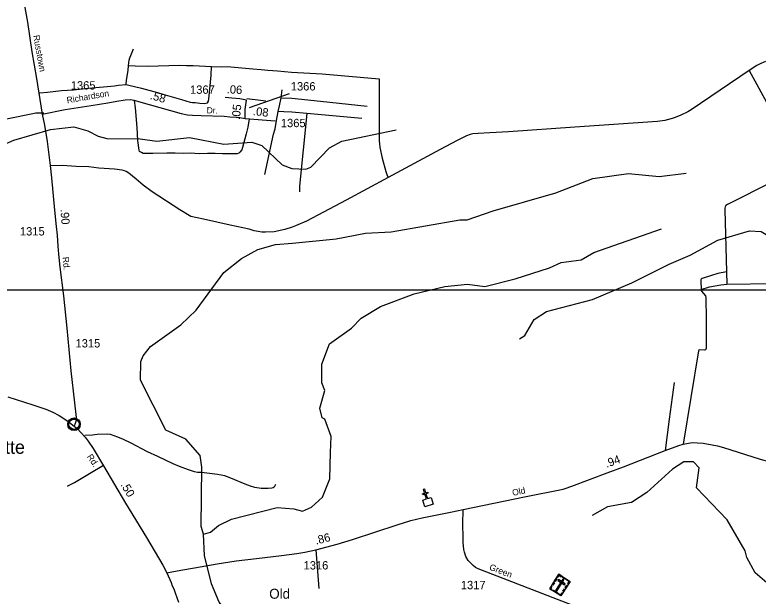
# Model space of a CAD drawing. Extents: x 2104537 to 2336408, y 34176 to 229611.
# Drawn here: x 2147535 to 2158685, y 75855 to 84581 of the extents above; entities that cross this region are included whole.
import ezdxf

# ---------------------------------------------------------------- set-up
doc = ezdxf.new("R2010")
doc.units = 0
for name, color, linetype in [('Exist Civil Demographics Community CELL', 7, 'Continuous'), ('Exist Civil Demographics Community Label', 7, 'Continuous'), ('Exist Cultural Cemetery CELL', 7, 'Continuous'), ('Exist Cultural Church CELL', 7, 'Continuous'), ('Exist Cultural Church Label', 7, 'Continuous'), ('Exist Hydrographic Misc Water Feature', 7, 'Continuous'), ('Exist Road Non-System Type 51', 7, 'Continuous'), ('Exist Road Primary NC Attributed', 7, 'Continuous'), ('Exist Road Primary NC Label', 7, 'Continuous'), ('Exist Road Primary NC Mileage Hundredths English Label', 7, 'Continuous'), ('Exist Road Secondary Mileage Hundredths English Label', 7, 'Continuous'), ('Exist Road Secondary Type 51 Attributed', 7, 'Continuous'), ('Exist Road Secondary Type 51 Label', 7, 'Continuous'), ('Exist Road Secondary Type 51 Number Label', 7, 'Continuous'), ('Map Preparation Inset Cut Line', 7, 'Continuous')]:
    doc.layers.add(name, color=color, linetype=linetype)

msp = doc.modelspace()

# ---------------------------------------------------------------- linework, layer by layer
at = {"layer": 'Exist Civil Demographics Community CELL'}
msp.add_lwpolyline([(2148345, 78447), (2148346, 78453), (2148348, 78459), (2148351, 78466), (2148354, 78472), (2148357, 78478), (2148361, 78483), (2148365, 78487), (2148370, 78492), (2148375, 78497), (2148381, 78500), (2148385, 78503), (2148391, 78506), (2148396, 78508), (2148402, 78510), (2148406, 78511), (2148411, 78512), (2148415, 78512), (2148421, 78513), (2148426, 78512), (2148431, 78512), (2148436, 78511), (2148441, 78510), (2148446, 78509), (2148451, 78507), (2148458, 78504), (2148464, 78501), (2148469, 78497), (2148474, 78493), (2148478, 78490), (2148482, 78486), (2148486, 78481), (2148489, 78476), (2148492, 78471), (2148494, 78466), (2148496, 78461), (2148498, 78456), (2148499, 78452), (2148500, 78445), (2148501, 78441), (2148501, 78435), (2148501, 78429), (2148501, 78423), (2148500, 78418), (2148498, 78412), (2148496, 78406), (2148494, 78401), (2148491, 78395), (2148487, 78389), (2148484, 78385), (2148480, 78380), (2148474, 78375), (2148469, 78371), (2148464, 78367), (2148460, 78365), (2148453, 78362), (2148446, 78359), (2148440, 78358), (2148434, 78356), (2148429, 78356), (2148425, 78356), (2148419, 78356), (2148415, 78356), (2148409, 78357), (2148403, 78358), (2148399, 78359), (2148393, 78361), (2148389, 78363), (2148385, 78365), (2148378, 78369), (2148373, 78374), (2148368, 78378), (2148363, 78383), (2148360, 78387), (2148357, 78391), (2148353, 78398), (2148351, 78402), (2148349, 78406), (2148347, 78414), (2148345, 78421), (2148345, 78426), (2148344, 78433), (2148344, 78437), (2148345, 78444)], close=True, dxfattribs=at)
for radius in [94.3, 76.7]:
    msp.add_circle((2148423, 78435), radius, dxfattribs=at)
at = {"layer": 'Exist Cultural Cemetery CELL'}
for points in [[(2155694, 76183), (2155863, 76077), (2155727, 75861), (2155558, 75967)], [(2155671, 76146), (2155681, 76140), (2155698, 76167), (2155732, 76146), (2155738, 76155), (2155694, 76183)], [(2155596, 76027), (2155619, 76063), (2155628, 76057), (2155605, 76021)], [(2155631, 76083), (2155655, 76120), (2155664, 76114), (2155641, 76077)], [(2155771, 76100), (2155755, 76110), (2155647, 75938), (2155663, 75928)], [(2155692, 76103), (2155682, 76088), (2155782, 76025), (2155792, 76041)], [(2155757, 76143), (2155801, 76116), (2155795, 76106), (2155751, 76134)], [(2155839, 76040), (2155830, 76046), (2155847, 76073), (2155813, 76095), (2155819, 76104), (2155863, 76077)], [(2155586, 75950), (2155592, 75960), (2155574, 75971), (2155595, 76005), (2155586, 76011), (2155558, 75967)], [(2155613, 75946), (2155685, 75901), (2155679, 75892), (2155607, 75937)], [(2155756, 75928), (2155779, 75965), (2155788, 75959), (2155765, 75922)], [(2155791, 75984), (2155814, 76021), (2155824, 76015), (2155800, 75978)], [(2155699, 75879), (2155705, 75889), (2155723, 75877), (2155745, 75911), (2155754, 75905), (2155727, 75861)]]:
    msp.add_lwpolyline(points, close=True, dxfattribs=at)
at = {"layer": 'Exist Cultural Church CELL'}
msp.add_lwpolyline([(2153655, 77298), (2153709, 77315), (2153687, 77388), (2153656, 77378), (2153651, 77393), (2153682, 77403), (2153664, 77460), (2153679, 77465), (2153697, 77408), (2153728, 77417), (2153732, 77402), (2153702, 77392), (2153725, 77320), (2153780, 77337), (2153811, 77235), (2153687, 77196)], close=True, dxfattribs=at)
at = {"layer": 'Exist Hydrographic Misc Water Feature'}
for points in [[(2145299, 82233), (2145415, 82303), (2145590, 82336), (2145974, 82171), (2146291, 82138), (2146607, 82231), (2146931, 82343), (2147073, 82418), (2147313, 82611), (2147521, 82702), (2148071, 82862), (2148420, 82898), (2148629, 82841), (2148787, 82759), (2148913, 82724), (2149413, 82718), (2149663, 82687), (2150154, 82739), (2150671, 82641), (2151088, 82669), (2151238, 82620), (2151547, 82329), (2151692, 82273)], [(2151692, 82273), (2151899, 82266), (2151973, 82297), (2152255, 82584), (2152438, 82685), (2153253, 82857)], [(2151698, 81154), (2152354, 81217), (2152795, 81304), (2153179, 81323), (2154211, 81503), (2154319, 81504), (2154710, 81637), (2155650, 81911), (2156207, 82124), (2156740, 82202), (2157198, 82154), (2157606, 82205)], [(2151718, 77165), (2151852, 77132), (2151985, 77192), (2152151, 77343), (2152258, 77616), (2152271, 78010), (2152279, 78249), (2152186, 78510), (2152144, 78534), (2152110, 78676), (2152184, 78943), (2152141, 79059), (2152140, 79335), (2152255, 79641), (2152587, 79877), (2152728, 80029), (2153018, 80204), (2153525, 80391), (2153983, 80503), (2154324, 80536), (2154583, 80505), (2155041, 80617), (2155556, 80784), (2155731, 80863), (2156030, 80906), (2156222, 81014), (2157236, 81369)], [(2155104, 79717), (2155187, 79768), (2155327, 80008), (2155510, 80126), (2156201, 80306), (2156791, 80560), (2157348, 80838), (2157663, 80973), (2158079, 81198), (2158553, 81337), (2158728, 81327), (2158903, 81222), (2159155, 80915), (2159249, 80829), (2159381, 80707), (2159556, 80700), (2159756, 80785), (2160131, 80752)], [(2150363, 76784), (2150330, 76899), (2150342, 77791), (2150317, 77966), (2150099, 78213), (2149798, 78346), (2149420, 79095), (2149427, 79377), (2149460, 79462), (2149568, 79604), (2150025, 79930), (2150257, 80149), (2150671, 80715), (2150937, 80926), (2151178, 81059), (2151444, 81136), (2151698, 81154)], [(2158816, 76056), (2158640, 76203), (2158514, 76436), (2158488, 76534), (2158219, 77002), (2157758, 77480), (2157798, 77782), (2157714, 77872), (2157572, 77871), (2157398, 77763), (2157017, 77410), (2156784, 77260), (2156426, 77198), (2156194, 77064)], [(2150363, 76784), (2150472, 76814), (2150588, 76917), (2150787, 77008), (2151470, 77185), (2151718, 77165)], [(2151730, 74692), (2151655, 74770), (2151321, 74944), (2150929, 75217), (2150845, 75360), (2150844, 75452), (2150601, 75765), (2150483, 76040), (2150381, 76465), (2150363, 76784)]]:
    msp.add_lwpolyline(points, dxfattribs=at)
at = {"layer": 'Exist Road Non-System Type 51'}
for p, q in [((2151530, 83334), (2151544, 83456)), ((2151458, 82996), (2151487, 83130)), ((2152738, 83025), (2151917, 83099)), ((2158208, 80723), (2158214, 80539)), ((2152048, 76552), (2152095, 75969))]:
    msp.add_line(p, q, dxfattribs=at)
for points in [[(2149238, 83822), (2149252, 83902), (2149262, 83934), (2149274, 83972), (2149315, 84070)], [(2158793, 83882), (2158726, 83853), (2158666, 83822), (2158548, 83747)], [(2149204, 83534), (2149208, 83602), (2149233, 83746), (2149238, 83822)], [(2149204, 83534), (2149244, 83528), (2149434, 83483), (2149676, 83416), (2149756, 83389), (2150033, 83312), (2150167, 83270), (2150201, 83264), (2150239, 83263), (2150311, 83253), (2150381, 83249), (2150425, 83259), (2150439, 83285), (2150447, 83319), (2150462, 83467), (2150479, 83678), (2150486, 83808)], [(2149238, 83822), (2149338, 83817), (2149520, 83811), (2150009, 83824), (2150112, 83820), (2150210, 83820), (2150486, 83808)], [(2150486, 83808), (2150631, 83803), (2150722, 83807), (2151106, 83772), (2151228, 83759), (2151330, 83753), (2151405, 83744), (2151477, 83740), (2151685, 83723), (2152145, 83694), (2152998, 83623), (2153002, 83134), (2153001, 82684), (2153004, 82648), (2153011, 82588), (2153044, 82429), (2153100, 82230), (2153115, 82184), (2153135, 82141)], [(2158548, 83747), (2157682, 83155), (2157628, 83124), (2157527, 83074), (2157438, 83038), (2157396, 83025), (2157287, 82995), (2157173, 82981), (2155933, 82897), (2154940, 82826), (2154659, 82808), (2154487, 82799), (2154403, 82793), (2154367, 82786), (2154309, 82765), (2154171, 82697), (2153913, 82560), (2153135, 82141)], [(2158548, 83747), (2158840, 83215), (2159164, 82633), (2159217, 82550), (2159285, 82454), (2159316, 82404), (2159364, 82303)], [(2147912, 83411), (2148023, 83419), (2148234, 83444), (2148416, 83457), (2148640, 83482), (2149030, 83515), (2149092, 83525), (2149204, 83534)], [(2151048, 83018), (2151028, 82894), (2151007, 82796), (2150952, 82590), (2150938, 82556), (2150912, 82520), (2150894, 82506), (2150872, 82497), (2150828, 82493), (2150770, 82495), (2150652, 82493), (2150542, 82498), (2150424, 82500), (2150300, 82497), (2150172, 82503), (2150064, 82500), (2149942, 82503), (2149816, 82503), (2149606, 82498), (2149462, 82501), (2149434, 82513), (2149406, 82529), (2149398, 82551), (2149379, 82695), (2149368, 82891), (2149343, 83183), (2149331, 83297)], [(2151299, 83287), (2151218, 83293), (2151015, 83318)], [(2151487, 83130), (2151507, 83214), (2151530, 83334)], [(2151530, 83334), (2151688, 83328), (2152121, 83287), (2152819, 83211)], [(2147968, 83107), (2147852, 83104), (2147782, 83088), (2147462, 83025), (2147015, 82929)], [(2151917, 83099), (2151689, 83121), (2151571, 83124), (2151487, 83130)], [(2151917, 83099), (2151804, 82007), (2151804, 81923)], [(2151285, 82185), (2151417, 82792), (2151438, 82872), (2151458, 82996)], [(2153135, 82141), (2152506, 81799), (2151910, 81485), (2151744, 81412), (2151697, 81395), (2151587, 81359), (2151423, 81324), (2151293, 81319), (2151239, 81321), (2151187, 81327), (2151125, 81339), (2151049, 81362), (2150765, 81423), (2150364, 81515), (2150176, 81555), (2150010, 81654), (2149593, 81924), (2149458, 82025), (2149356, 82115), (2149247, 82204), (2149203, 82232), (2149179, 82242), (2149145, 82252), (2149029, 82263), (2148795, 82280), (2148645, 82298), (2148453, 82305), (2148243, 82318), (2148061, 82315)], [(2159364, 82303), (2158908, 82081), (2158223, 81733), (2158201, 81719), (2158190, 81701), (2158184, 81679), (2158183, 81654), (2158208, 80723)], [(2158208, 80723), (2158081, 80696), (2157984, 80669), (2157847, 80624), (2157829, 80612), (2157823, 80604), (2157823, 80584), (2157830, 80458)], [(2157830, 80458), (2157957, 80496), (2158041, 80514), (2158126, 80529), (2158214, 80539)], [(2158214, 80539), (2158922, 80547), (2158926, 80547), (2158932, 80541), (2158913, 80193), (2158865, 79166), (2158880, 78924), (2158884, 78498), (2158880, 78278), (2158882, 78162), (2158890, 78076), (2158897, 78039), (2158944, 77860)], [(2157830, 80458), (2157830, 80444), (2157834, 80432), (2157894, 80363), (2157902, 80337), (2157906, 80007), (2157905, 79579), (2157901, 79563), (2157893, 79553), (2157879, 79549), (2157807, 79553), (2157795, 79545), (2157791, 79535), (2157559, 78134)], [(2157427, 79064), (2157350, 78512), (2157291, 78039)], [(2151446, 77533), (2151424, 77492), (2151410, 77482), (2151390, 77474), (2151336, 77470), (2151232, 77473), (2151136, 77487), (2151070, 77505), (2151030, 77519), (2150966, 77548), (2150800, 77616), (2150683, 77659), (2150577, 77683), (2150335, 77710), (2150277, 77711), (2150229, 77719), (2150141, 77749), (2150003, 77800), (2149910, 77840), (2149678, 77953), (2149526, 78022), (2149279, 78153), (2149167, 78206), (2149079, 78242), (2148971, 78280), (2148925, 78286), (2148769, 78281), (2148701, 78272), (2148585, 78266)], [(2148328, 77503), (2148330, 77509), (2148430, 77563), (2148653, 77696), (2148867, 77819)]]:
    msp.add_lwpolyline(points, dxfattribs=at)
at = {"layer": 'Exist Road Primary NC Attributed'}
for points in [[(2147432, 78845), (2147803, 78725), (2148002, 78661), (2148103, 78617), (2148202, 78568), (2148328, 78480), (2148425, 78408)], [(2148425, 78408), (2148473, 78365), (2148526, 78312), (2148591, 78241), (2148636, 78183), (2148710, 78073), (2148865, 77810), (2149197, 77252), (2149510, 76733), (2149755, 76319), (2149816, 76204)], [(2149816, 76204), (2149882, 76060), (2149897, 76012), (2149919, 75964), (2149941, 75904), (2149992, 75767)]]:
    msp.add_lwpolyline(points, dxfattribs=at)
at = {"layer": 'Exist Road Secondary Type 51 Attributed'}
for points in [[(2147477, 87412), (2147677, 87119), (2147743, 87011), (2147771, 86930), (2147785, 86860), (2147790, 86768), (2147784, 86678), (2147765, 86529), (2147753, 86396), (2147679, 85858), (2147641, 85586), (2147614, 85339), (2147608, 85247), (2147608, 85155), (2147618, 85053), (2147657, 84861), (2147724, 84471), (2147792, 84027), (2147861, 83627), (2147945, 83090)], [(2147945, 83090), (2148292, 83161), (2148678, 83220), (2148932, 83258), (2149065, 83284), (2149192, 83303), (2149267, 83311), (2149323, 83302), (2149389, 83280), (2150029, 83101), (2150123, 83079), (2150200, 83073), (2150332, 83069), (2150677, 83058), (2150758, 83051), (2150854, 83043), (2150910, 83040), (2150991, 83025)], [(2151008, 83301), (2150911, 83319), (2150788, 83331), (2150688, 83341)], [(2150991, 83025), (2150992, 83159), (2151008, 83301)], [(2147945, 83090), (2147979, 82924), (2148018, 82681), (2148067, 82322), (2148085, 82134), (2148130, 81650), (2148157, 81403), (2148169, 81276), (2148181, 81110), (2148191, 80988), (2148208, 80794), (2148265, 80361), (2148314, 79879), (2148377, 79237), (2148432, 78757), (2148453, 78537), (2148453, 78492), (2148440, 78447), (2148425, 78408)], [(2150991, 83025), (2151442, 82990)], [(2154258, 77155), (2155180, 77346), (2155762, 77462), (2155788, 77470), (2155891, 77504), (2156421, 77707), (2156665, 77795), (2157291, 78039), (2157497, 78115), (2157559, 78134), (2157638, 78152), (2157698, 78159), (2157776, 78157), (2157861, 78150), (2157997, 78127), (2158075, 78110), (2158164, 78084), (2158717, 77909), (2158862, 77872), (2158944, 77860), (2159002, 77851)], [(2149816, 76204), (2149889, 76221), (2150026, 76245), (2150228, 76278), (2150569, 76339), (2150857, 76384), (2151161, 76419), (2151535, 76466), (2151766, 76494), (2151886, 76514), (2152048, 76552), (2152370, 76636), (2152601, 76707), (2153272, 76924), (2153477, 76988), (2153646, 77031), (2154071, 77115), (2154258, 77155)], [(2158699, 74445), (2158496, 74544), (2158123, 74724), (2157872, 74843), (2157418, 75068), (2157220, 75170), (2156948, 75297), (2156730, 75391), (2156446, 75505), (2156049, 75660), (2154550, 76238), (2154487, 76265), (2154447, 76287), (2154410, 76316), (2154388, 76335), (2154337, 76392), (2154302, 76448), (2154278, 76515), (2154270, 76553), (2154261, 76661), (2154258, 76735), (2154256, 76937), (2154258, 77155)]]:
    msp.add_lwpolyline(points, dxfattribs=at)
at = {"layer": 'Exist Road Secondary Type 51 Number Label'}
msp.add_line((2151057, 83192), (2151656, 83398), dxfattribs=at)
at = {"layer": 'Map Preparation Inset Cut Line'}
for points in [[(2163450, 80447), (2123592, 80447), (2123592, 124595), (2166610, 124595), (2166610, 99632), (2163450, 99632)], [(2116896, 80446), (2116896, 37236), (2173491, 37236), (2173491, 50351), (2187500, 54766), (2187500, 55965), (2187500, 80447)]]:
    msp.add_lwpolyline(points, close=True, dxfattribs=at)

# ---------------------------------------------------------------- texts
at = {"layer": 'Exist Civil Demographics Community Label'}
msp.add_text('Old Shallotte', height=200, dxfattribs=at).set_placement((2146155, 77992))
at = {"layer": 'Exist Cultural Church Label'}
msp.add_text('Old', height=150, dxfattribs=at).set_placement((2151351, 75816))
at = {"layer": 'Exist Road Primary NC Label'}
msp.add_text('Rd.', height=95, rotation=303.6687, dxfattribs=at).set_placement((2148612, 77948))
at = {"layer": 'Exist Road Primary NC Mileage Hundredths English Label'}
msp.add_text('.50', height=125, rotation=300.8287, dxfattribs=at).set_placement((2149116, 77527))
at = {"layer": 'Exist Road Secondary Mileage Hundredths English Label'}
for s, rotation, p in [('.06', 357.2729, (2150711, 83403)), ('.58', 344.5099, (2149555, 83319)), ('.05', 84.4573, (2150911, 83002)), ('.08', 353.0544, (2151102, 83078)), ('.90', 274.2346, (2148219, 81661)), ('.94', 19.6946, (2156412, 77781)), ('.86', 14.589, (2152054, 76627))]:
    msp.add_text(s, height=125, rotation=rotation, dxfattribs=at).set_placement(p)
at = {"layer": 'Exist Road Secondary Type 51 Label'}
for s, rotation, p in [('Russtown', 280.3882, (2147809, 84269)), ('Richardson', 9.7763, (2148321, 83252)), ('Dr.', 359.0895, (2150412, 83102)), ('Rd.', 276.2851, (2148249, 80943)), ('Old', 11.659, (2155006, 77360)), ('Green', 338.9399, (2154644, 76254))]:
    msp.add_text(s, height=95, rotation=rotation, dxfattribs=at).set_placement(p)
at = {"layer": 'Exist Road Secondary Type 51 Number Label'}
for s, p in [('1365', (2148374, 83460)), ('1367', (2150163, 83396)), ('1366', (2151674, 83446)), ('1365', (2151525, 82895)), ('1315', (2147611, 81269)), ('1315', (2148445, 79588)), ('1316', (2151866, 76255)), ('1317', (2154225, 75959))]:
    msp.add_text(s, height=125, dxfattribs=at).set_placement(p)

doc.saveas('drawing.dxf')
